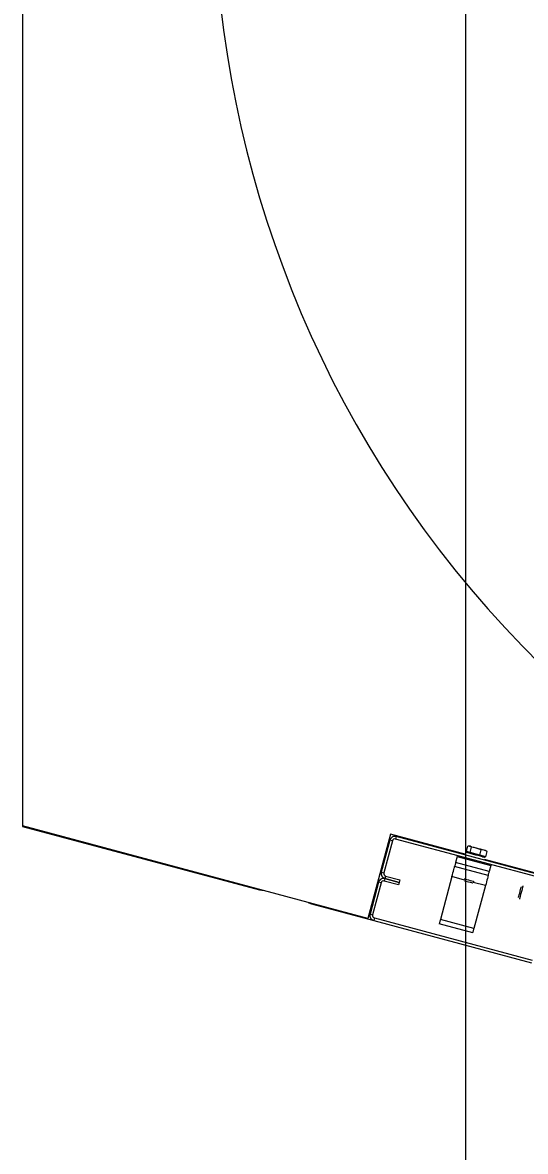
# Model space of a CAD drawing. Extents: x -264222 to -263592, y -1242345 to -1242048.
# Drawn here: x -263795.785 to -263795.51, y -1242186.417 to -1242185.8 of the extents above; entities that cross this region are included whole.
import ezdxf

# ---------------------------------------------------------------- set-up
doc = ezdxf.new("R2010")
doc.units = 0
doc.layers.add('HESCON_OSI_STAVBY_KFA', color=7, linetype='Continuous')
doc.layers.add('KFA_2D_SITUACIA_DSP', color=7, linetype='Continuous')

msp = doc.modelspace()

# ---------------------------------------------------------------- linework, layer by layer
at = {"layer": 'HESCON_OSI_STAVBY_KFA'}
msp.add_line((-263795.54279, -1242083.23724), (-263795.54279, -1242246.70724), dxfattribs=at)
at = {"layer": 'KFA_2D_SITUACIA_DSP'}
for p, q in [((-263795.7849, -1242185.72474), (-263795.7849, -1242186.23889)), ((-263795.59623, -1242186.28945), (-263795.7849, -1242186.23889)), ((-263795.7849, -1242186.23889), (-263795.7849, -1242186.23916)), ((-263795.7849, -1242186.23916), (-263795.65552, -1242186.27383)), ((-263795.58389, -1242186.24338), (-263795.59623, -1242186.28945)), ((-263795.54253, -1242186.25446), (-263795.58389, -1242186.24338)), ((-263795.58073, -1242186.24469), (-263795.5811, -1242186.24607)), ((-263795.49447, -1242186.26781), (-263795.58073, -1242186.24469)), ((-263795.58422, -1242186.24671), (-263795.58889, -1242186.26414)), ((-263795.58284, -1242186.24708), (-263795.58751, -1242186.26451)), ((-263795.58284, -1242186.24708), (-263795.58422, -1242186.24671)), ((-263795.49484, -1242186.26918), (-263795.5811, -1242186.24607)), ((-263795.54233, -1242186.25292), (-263795.54154, -1242186.24997)), ((-263795.54126, -1242186.24994), (-263795.54154, -1242186.24997)), ((-263795.54037, -1242186.25004), (-263795.54126, -1242186.24994)), ((-263795.54071, -1242186.24991), (-263795.54058, -1242186.24995)), ((-263795.54058, -1242186.24995), (-263795.54013, -1242186.25007)), ((-263795.53958, -1242186.25049), (-263795.54037, -1242186.25004)), ((-263795.54037, -1242186.25344), (-263795.53958, -1242186.25049)), ((-263795.54013, -1242186.25007), (-263795.53939, -1242186.25026)), ((-263795.53686, -1242186.25098), (-263795.53958, -1242186.25049)), ((-263795.53939, -1242186.25026), (-263795.53841, -1242186.25053)), ((-263795.53841, -1242186.25053), (-263795.53728, -1242186.25083)), ((-263795.53728, -1242186.25083), (-263795.53606, -1242186.25116)), ((-263795.53434, -1242186.2519), (-263795.53686, -1242186.25098)), ((-263795.53606, -1242186.25116), (-263795.53486, -1242186.25148)), ((-263795.53486, -1242186.25148), (-263795.53376, -1242186.25177)), ((-263795.54736, -1242186.2556), (-263795.54825, -1242186.25891)), ((-263795.54736, -1242186.2556), (-263795.52901, -1242186.26052)), ((-263795.54037, -1242186.25344), (-263795.54233, -1242186.25292)), ((-263795.54208, -1242186.25348), (-263795.54225, -1242186.25343)), ((-263795.54158, -1242186.25361), (-263795.54208, -1242186.25348)), ((-263795.54078, -1242186.25383), (-263795.54158, -1242186.25361)), ((-263795.53973, -1242186.25411), (-263795.54078, -1242186.25383)), ((-263795.53513, -1242186.25485), (-263795.54037, -1242186.25344)), ((-263795.53851, -1242186.25443), (-263795.53973, -1242186.25411)), ((-263795.53721, -1242186.25478), (-263795.53851, -1242186.25443)), ((-263795.5359, -1242186.25513), (-263795.53721, -1242186.25478)), ((-263795.53468, -1242186.25546), (-263795.5359, -1242186.25513)), ((-263795.53513, -1242186.25485), (-263795.53434, -1242186.2519)), ((-263795.53184, -1242186.25573), (-263795.53513, -1242186.25485)), ((-263795.53364, -1242186.25574), (-263795.53468, -1242186.25546)), ((-263795.53261, -1242186.25212), (-263795.53434, -1242186.2519)), ((-263795.53376, -1242186.25177), (-263795.53284, -1242186.25202)), ((-263795.53284, -1242186.25595), (-263795.53364, -1242186.25574)), ((-263795.53284, -1242186.25202), (-263795.53217, -1242186.2522)), ((-263795.53233, -1242186.25609), (-263795.53284, -1242186.25595)), ((-263795.53105, -1242186.25278), (-263795.53261, -1242186.25212)), ((-263795.0819, -1242186.37789), (-263795.53244, -1242186.25717)), ((-263795.53216, -1242186.25614), (-263795.53233, -1242186.25609)), ((-263795.53217, -1242186.2522), (-263795.5318, -1242186.2523)), ((-263795.53184, -1242186.25573), (-263795.53105, -1242186.25278)), ((-263795.5318, -1242186.2523), (-263795.53174, -1242186.25231)), ((-263795.54975, -1242186.26451), (-263795.54949, -1242186.26356)), ((-263795.54949, -1242186.26356), (-263795.54927, -1242186.26272)), ((-263795.54927, -1242186.26272), (-263795.54909, -1242186.26204)), ((-263795.54909, -1242186.26204), (-263795.54895, -1242186.26153)), ((-263795.54895, -1242186.26153), (-263795.54887, -1242186.26121)), ((-263795.54887, -1242186.26121), (-263795.54884, -1242186.26111)), ((-263795.54883, -1242186.26107), (-263795.54884, -1242186.26111)), ((-263795.53048, -1242186.26603), (-263795.54884, -1242186.26111)), ((-263795.54879, -1242186.26094), (-263795.54883, -1242186.26107)), ((-263795.54874, -1242186.26074), (-263795.54879, -1242186.26094)), ((-263795.54866, -1242186.26046), (-263795.54874, -1242186.26074)), ((-263795.54858, -1242186.26013), (-263795.54866, -1242186.26046)), ((-263795.54847, -1242186.25975), (-263795.54858, -1242186.26013)), ((-263795.54836, -1242186.25934), (-263795.54847, -1242186.25975)), ((-263795.54825, -1242186.25891), (-263795.54836, -1242186.25934)), ((-263795.52989, -1242186.26382), (-263795.54825, -1242186.25891)), ((-263795.53001, -1242186.26425), (-263795.52989, -1242186.26382)), ((-263795.52901, -1242186.26052), (-263795.52989, -1242186.26382)), ((-263795.59037, -1242186.26965), (-263795.59504, -1242186.28709)), ((-263795.58899, -1242186.27002), (-263795.59366, -1242186.28745)), ((-263795.58899, -1242186.27002), (-263795.59037, -1242186.26965)), ((-263795.58889, -1242186.26414), (-263795.58751, -1242186.26451)), ((-263795.58688, -1242186.26764), (-263795.58724, -1242186.26901)), ((-263795.57944, -1242186.2711), (-263795.58724, -1242186.26901)), ((-263795.58651, -1242186.26626), (-263795.58688, -1242186.26764)), ((-263795.58688, -1242186.26764), (-263795.57908, -1242186.26973)), ((-263795.57908, -1242186.26973), (-263795.58688, -1242186.26764)), ((-263795.58651, -1242186.26626), (-263795.57871, -1242186.26835)), ((-263795.57908, -1242186.26973), (-263795.57944, -1242186.2711)), ((-263795.57871, -1242186.26835), (-263795.57908, -1242186.26973)), ((-263795.55031, -1242186.26661), (-263795.55661, -1242186.29011)), ((-263795.55031, -1242186.26661), (-263795.55003, -1242186.26554)), ((-263795.54349, -1242186.26844), (-263795.55031, -1242186.26661)), ((-263795.55003, -1242186.26554), (-263795.54975, -1242186.26451)), ((-263795.54364, -1242186.26777), (-263795.54364, -1242186.26777)), ((-263795.54364, -1242186.26777), (-263795.54344, -1242186.26782)), ((-263795.54344, -1242186.26782), (-263795.54294, -1242186.26796)), ((-263795.5434, -1242186.26886), (-263795.54324, -1242186.2689)), ((-263795.54324, -1242186.2689), (-263795.54276, -1242186.26903)), ((-263795.54294, -1242186.26796), (-263795.54219, -1242186.26816)), ((-263795.54276, -1242186.26903), (-263795.54204, -1242186.26922)), ((-263795.54219, -1242186.26816), (-263795.54129, -1242186.2684)), ((-263795.54204, -1242186.26922), (-263795.54118, -1242186.26946)), ((-263795.54129, -1242186.2684), (-263795.54033, -1242186.26866)), ((-263795.54118, -1242186.26946), (-263795.54031, -1242186.26969)), ((-263795.54033, -1242186.26866), (-263795.53944, -1242186.2689)), ((-263795.54031, -1242186.26969), (-263795.53957, -1242186.26989)), ((-263795.53957, -1242186.26989), (-263795.53907, -1242186.27002)), ((-263795.53944, -1242186.2689), (-263795.53873, -1242186.26909)), ((-263795.53907, -1242186.27002), (-263795.53898, -1242186.27004)), ((-263795.53898, -1242186.27004), (-263795.53888, -1242186.27007)), ((-263795.53873, -1242186.26909), (-263795.53827, -1242186.26921)), ((-263795.53196, -1242186.27153), (-263795.5386, -1242186.26975)), ((-263795.53827, -1242186.26921), (-263795.53813, -1242186.26925)), ((-263795.5314, -1242186.26942), (-263795.53167, -1242186.27046)), ((-263795.53114, -1242186.26847), (-263795.5314, -1242186.26942)), ((-263795.53092, -1242186.26764), (-263795.53114, -1242186.26847)), ((-263795.53073, -1242186.26695), (-263795.53092, -1242186.26764)), ((-263795.5306, -1242186.26644), (-263795.53073, -1242186.26695)), ((-263795.53051, -1242186.26613), (-263795.5306, -1242186.26644)), ((-263795.53048, -1242186.26603), (-263795.53051, -1242186.26613)), ((-263795.53048, -1242186.26603), (-263795.53047, -1242186.26598)), ((-263795.53047, -1242186.26598), (-263795.53044, -1242186.26586)), ((-263795.53044, -1242186.26586), (-263795.53039, -1242186.26565)), ((-263795.53039, -1242186.26565), (-263795.53031, -1242186.26538)), ((-263795.53031, -1242186.26538), (-263795.53022, -1242186.26505)), ((-263795.53022, -1242186.26505), (-263795.53012, -1242186.26467)), ((-263795.53012, -1242186.26467), (-263795.53001, -1242186.26425)), ((-263795.65552, -1242186.27383), (-263795.65409, -1242186.27407)), ((-263795.65409, -1242186.27407), (-263795.65358, -1242186.27408)), ((-263795.53196, -1242186.27153), (-263795.53825, -1242186.29502)), ((-263795.53167, -1242186.27046), (-263795.53196, -1242186.27153)), ((-263795.51352, -1242186.2765), (-263795.51327, -1242186.27557)), ((-263795.51327, -1242186.27557), (-263795.51301, -1242186.27459)), ((-263795.51301, -1242186.27459), (-263795.51276, -1242186.27366)), ((-263795.51276, -1242186.27366), (-263795.51255, -1242186.27289)), ((-263795.51246, -1242186.27529), (-263795.51275, -1242186.27637)), ((-263795.51255, -1242186.27289), (-263795.51241, -1242186.27236)), ((-263795.51217, -1242186.2742), (-263795.51246, -1242186.27529)), ((-263795.51241, -1242186.27236), (-263795.51235, -1242186.27212)), ((-263795.51235, -1242186.27212), (-263795.51235, -1242186.27212)), ((-263795.5119, -1242186.27322), (-263795.51217, -1242186.2742)), ((-263795.51169, -1242186.27241), (-263795.5119, -1242186.27322)), ((-263795.51154, -1242186.27187), (-263795.51169, -1242186.27241)), ((-263795.51148, -1242186.27162), (-263795.51154, -1242186.27187)), ((-263795.51147, -1242186.27161), (-263795.51148, -1242186.27162)), ((-263795.62887, -1242186.2807), (-263795.62842, -1242186.28095)), ((-263795.62842, -1242186.28095), (-263795.62707, -1242186.28145)), ((-263795.62707, -1242186.28145), (-263795.59302, -1242186.29058)), ((-263795.51394, -1242186.27807), (-263795.51387, -1242186.27782)), ((-263795.51394, -1242186.27808), (-263795.51394, -1242186.27807)), ((-263795.51387, -1242186.27782), (-263795.51373, -1242186.27728)), ((-263795.51373, -1242186.27728), (-263795.51352, -1242186.2765)), ((-263795.51337, -1242186.2787), (-263795.51344, -1242186.27894)), ((-263795.51344, -1242186.27894), (-263795.51344, -1242186.27895)), ((-263795.51323, -1242186.27815), (-263795.51337, -1242186.2787)), ((-263795.51301, -1242186.27735), (-263795.51323, -1242186.27815)), ((-263795.51275, -1242186.27637), (-263795.51301, -1242186.27735)), ((-263795.59504, -1242186.28709), (-263795.59366, -1242186.28745)), ((-263795.59265, -1242186.2892), (-263795.59302, -1242186.29058)), ((-263795.59302, -1242186.29058), (-263795.50677, -1242186.31369)), ((-263795.59265, -1242186.2892), (-263795.5064, -1242186.31231)), ((-263795.55719, -1242186.29227), (-263795.5572, -1242186.29231)), ((-263795.53884, -1242186.29723), (-263795.5572, -1242186.29231)), ((-263795.55715, -1242186.29214), (-263795.55719, -1242186.29227)), ((-263795.5571, -1242186.29194), (-263795.55715, -1242186.29214)), ((-263795.55702, -1242186.29166), (-263795.5571, -1242186.29194)), ((-263795.55694, -1242186.29133), (-263795.55702, -1242186.29166)), ((-263795.55683, -1242186.29095), (-263795.55694, -1242186.29133)), ((-263795.55672, -1242186.29053), (-263795.55683, -1242186.29095)), ((-263795.55661, -1242186.29011), (-263795.55672, -1242186.29053)), ((-263795.53825, -1242186.29502), (-263795.55661, -1242186.29011)), ((-263795.53884, -1242186.29723), (-263795.53883, -1242186.29718)), ((-263795.53883, -1242186.29718), (-263795.5388, -1242186.29706)), ((-263795.5388, -1242186.29706), (-263795.53875, -1242186.29685)), ((-263795.53875, -1242186.29685), (-263795.53867, -1242186.29658)), ((-263795.53867, -1242186.29658), (-263795.53858, -1242186.29625)), ((-263795.53858, -1242186.29625), (-263795.53848, -1242186.29587)), ((-263795.53848, -1242186.29587), (-263795.53837, -1242186.29545)), ((-263795.53837, -1242186.29545), (-263795.53825, -1242186.29502))]:
    msp.add_line(p, q, dxfattribs=at)
for centre, radius, start, end in [((-263795.0819, -1242185.72426), 0.5985, 144.56502, 35.43498), ((-263795.58147, -1242186.24745), 0.00285, 74.99999, 165), ((-263795.58147, -1242186.24745), 0.00143, 74.99999, 165), ((-263795.5407, -1242186.25336), 0.000475, 165, 254.99999), ((-263795.53347, -1242186.25529), 0.000475, 254.99999, 345), ((-263795.58761, -1242186.27039), 0.00285, 74.99999, 165), ((-263795.58614, -1242186.26488), 0.00285, 165, 254.99999), ((-263795.58761, -1242186.27039), 0.00143, 74.99999, 165), ((-263795.58614, -1242186.26488), 0.00143, 165, 254.99999), ((-263795.59229, -1242186.28782), 0.00285, 165, 254.99999), ((-263795.59229, -1242186.28782), 0.00143, 165, 254.99999)]:
    msp.add_arc(centre, radius, start, end, dxfattribs=at)

doc.saveas('drawing.dxf')
